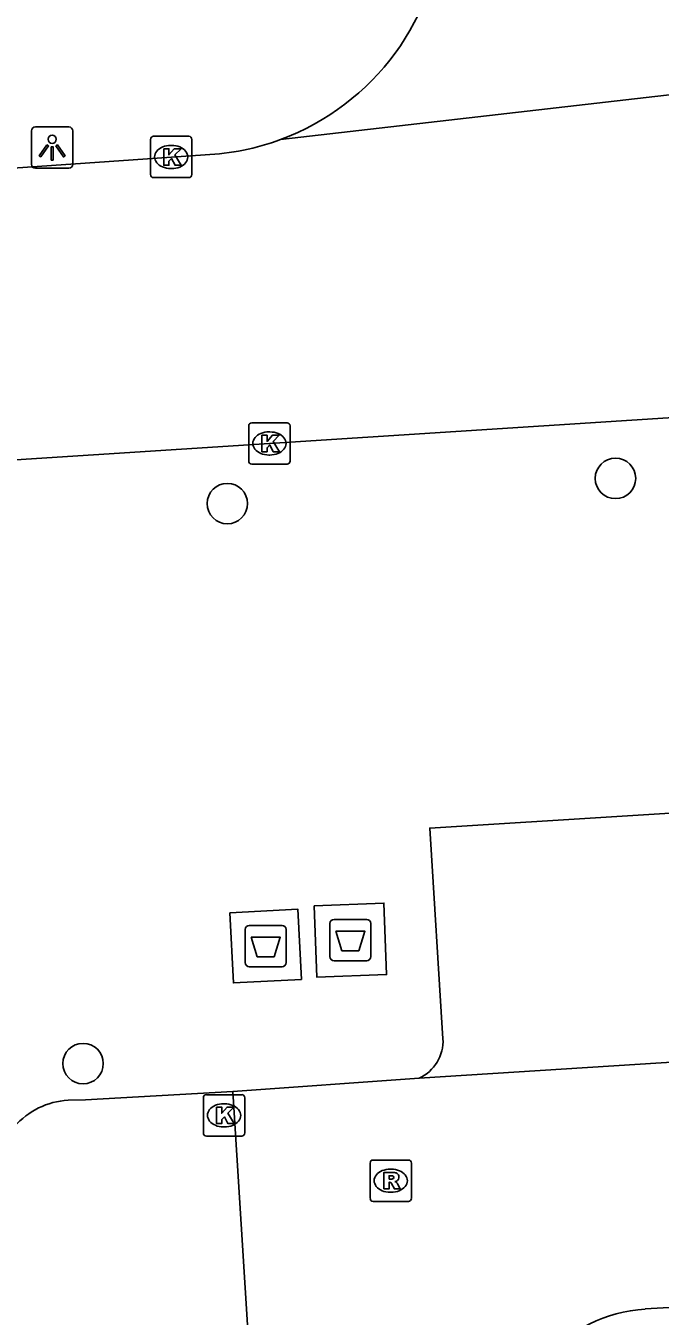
# Model space of a CAD drawing. Extents: x 159689 to 160786, y 387323 to 388339.
# Drawn here: x 160354.58 to 160369.92, y 387740.81 to 387772 of the extents above; entities that cross this region are included whole.
import ezdxf

# ---------------------------------------------------------------- set-up
doc = ezdxf.new("R2010")
doc.units = 0
for name, color, linetype in [('IMGEO_Afval_apart_plaats', 7, 'Continuous'), ('IMGEO_Boom', 7, 'Continuous'), ('IMGEO_Kolk', 7, 'Continuous'), ('IMGEO_Lichtpunt', 7, 'Continuous'), ('IMGEO_Rijbaan_lokaal_open', 7, 'Continuous'), ('IMGEO_Rioolput', 7, 'Continuous'), ('IMGEO_Voetpad_gesloten', 7, 'Continuous'), ('IMGEO_Voetpad_open', 7, 'Continuous')]:
    doc.layers.add(name, color=color, linetype=linetype)

msp = doc.modelspace()

# ---------------------------------------------------------------- linework, layer by layer
at = {"layer": 'IMGEO_Afval_apart_plaats'}
for p, q in [((160359.887, 387749.353), (160359.887, 387750.153)), ((160359.887, 387750.153), (160359.887, 387749.353)), ((160359.987, 387750.253), (160360.777, 387750.253)), ((160360.777, 387750.253), (160359.987, 387750.253)), ((160360.877, 387750.153), (160360.877, 387749.353)), ((160360.877, 387749.353), (160360.877, 387750.153)), ((160361.934, 387749.498), (160361.934, 387750.298)), ((160361.934, 387750.298), (160361.934, 387749.498)), ((160362.034, 387750.398), (160362.824, 387750.398)), ((160362.824, 387750.398), (160362.034, 387750.398)), ((160362.924, 387750.298), (160362.924, 387749.498)), ((160362.924, 387749.498), (160362.924, 387750.298)), ((160360.777, 387749.253), (160359.987, 387749.253)), ((160359.987, 387749.253), (160360.777, 387749.253)), ((160362.824, 387749.398), (160362.034, 387749.398)), ((160362.034, 387749.398), (160362.824, 387749.398))]:
    msp.add_line(p, q, dxfattribs=at)
for points in [[(160362.077, 387750.112), (160362.781, 387750.112), (160362.632, 387749.642), (160362.226, 387749.642), (160362.077, 387750.112)], [(160360.03, 387749.967), (160360.734, 387749.967), (160360.585, 387749.497), (160360.179, 387749.497), (160360.03, 387749.967)]]:
    msp.add_lwpolyline(points, dxfattribs=at)
for centre, start, end in [((160359.987, 387750.153), 90, 180), ((160359.987, 387750.153), 90, 180), ((160360.777, 387750.153), 0, 90), ((160360.777, 387750.153), 360, 90), ((160362.034, 387750.298), 90, 180), ((160362.034, 387750.298), 90, 180), ((160362.824, 387750.298), 0, 90), ((160362.824, 387750.298), 360, 90), ((160362.034, 387749.498), 180, 270), ((160362.034, 387749.498), 180, 270), ((160362.824, 387749.498), 270, 0), ((160362.824, 387749.498), 270, 0), ((160359.987, 387749.353), 180, 270), ((160359.987, 387749.353), 180, 270), ((160360.777, 387749.353), 270, 0), ((160360.777, 387749.353), 270, 0)]:
    msp.add_arc(centre, 0.1, start, end, dxfattribs=at)
at = {"layer": 'IMGEO_Boom'}
for centre in [(160368.837, 387761.06), (160359.456, 387760.451), (160355.968, 387746.913)]:
    msp.add_circle(centre, 0.489, dxfattribs=at)
at = {"layer": 'IMGEO_Kolk'}
for p, q in [((160357.598, 387768.404), (160357.598, 387769.256)), ((160357.673, 387769.33), (160358.525, 387769.33)), ((160358.599, 387769.256), (160358.599, 387768.404)), ((160358.086, 387769.11), (160358.111, 387769.11)), ((160358.109, 387768.55), (160358.084, 387768.55)), ((160358.525, 387768.33), (160357.673, 387768.33)), ((160359.972, 387761.478), (160359.972, 387762.33)), ((160360.047, 387762.404), (160360.899, 387762.404)), ((160360.973, 387762.33), (160360.973, 387761.478)), ((160360.46, 387762.184), (160360.485, 387762.184)), ((160360.899, 387761.404), (160360.047, 387761.404)), ((160360.483, 387761.624), (160360.458, 387761.624)), ((160358.876, 387745.235), (160358.876, 387746.087)), ((160358.951, 387746.161), (160359.803, 387746.161)), ((160359.877, 387746.087), (160359.877, 387745.235)), ((160359.364, 387745.941), (160359.389, 387745.941)), ((160359.803, 387745.161), (160358.951, 387745.161)), ((160359.387, 387745.381), (160359.362, 387745.381))]:
    msp.add_line(p, q, dxfattribs=at)
for points in [[(160357.598, 387768.404), (160357.598, 387769.256)], [(160357.673, 387769.33), (160358.525, 387769.33)], [(160358.599, 387769.256), (160358.599, 387768.404)], [(160357.919, 387769.03), (160358.042, 387769.03), (160358.042, 387768.879), (160358.172, 387769.03), (160358.336, 387769.03), (160358.19, 387768.879), (160358.343, 387768.63), (160358.191, 387768.63), (160358.106, 387768.794), (160358.042, 387768.727), (160358.042, 387768.63), (160357.919, 387768.63), (160357.919, 387769.03)], [(160358.525, 387768.33), (160357.673, 387768.33)], [(160359.972, 387761.478), (160359.972, 387762.33)], [(160360.047, 387762.404), (160360.899, 387762.404)], [(160360.973, 387762.33), (160360.973, 387761.478)], [(160360.293, 387762.104), (160360.416, 387762.104), (160360.416, 387761.953), (160360.546, 387762.104), (160360.71, 387762.104), (160360.564, 387761.953), (160360.717, 387761.704), (160360.565, 387761.704), (160360.48, 387761.868), (160360.416, 387761.801), (160360.416, 387761.704), (160360.293, 387761.704), (160360.293, 387762.104)], [(160360.899, 387761.404), (160360.047, 387761.404)], [(160358.876, 387745.235), (160358.876, 387746.087)], [(160358.951, 387746.161), (160359.803, 387746.161)], [(160359.877, 387746.087), (160359.877, 387745.235)], [(160359.197, 387745.861), (160359.32, 387745.861), (160359.32, 387745.71), (160359.45, 387745.861), (160359.614, 387745.861), (160359.468, 387745.71), (160359.621, 387745.461), (160359.469, 387745.461), (160359.384, 387745.625), (160359.32, 387745.558), (160359.32, 387745.461), (160359.197, 387745.461), (160359.197, 387745.861)], [(160359.803, 387745.161), (160358.951, 387745.161)]]:
    msp.add_lwpolyline(points, dxfattribs=at)
for centre, start, end in [((160357.675, 387769.254), 91.552, 178.448), ((160357.675, 387769.254), 91.552, 178.448), ((160358.523, 387769.254), 1.552, 88.448), ((160358.523, 387769.254), 1.552, 88.448), ((160357.675, 387768.406), 181.552, 268.448), ((160357.675, 387768.406), 181.552, 268.448), ((160358.523, 387768.406), 271.552, 358.448), ((160358.523, 387768.406), 271.552, 358.448), ((160360.049, 387762.328), 91.552, 178.448), ((160360.049, 387762.328), 91.552, 178.448), ((160360.897, 387762.328), 1.552, 88.448), ((160360.897, 387762.328), 1.552, 88.448), ((160360.049, 387761.48), 181.552, 268.448), ((160360.049, 387761.48), 181.552, 268.448), ((160360.897, 387761.48), 271.552, 358.448), ((160360.897, 387761.48), 271.552, 358.448), ((160358.953, 387746.085), 91.552, 178.448), ((160358.953, 387746.085), 91.552, 178.448), ((160359.801, 387746.085), 1.552, 88.448), ((160359.801, 387746.085), 1.552, 88.448), ((160358.953, 387745.237), 181.552, 268.448), ((160358.953, 387745.237), 181.552, 268.448), ((160359.801, 387745.237), 271.552, 358.448), ((160359.801, 387745.237), 271.552, 358.448)]:
    msp.add_arc(centre, 0.0765, start, end, dxfattribs=at)
for centre, major_axis, ratio, start_param, end_param in [((160358.085, 387768.83), (-0.387, 0.002), 0.722429, 4.712389, 7.853982), ((160358.11, 387768.83), (-0.39, 0.002), 0.717154, 1.570796, 4.712389), ((160360.459, 387761.904), (-0.387, 0.002), 0.722429, 4.712389, 7.853982), ((160360.484, 387761.904), (-0.39, 0.002), 0.717154, 1.570796, 4.712389), ((160359.363, 387745.661), (-0.387, 0.002), 0.722429, 4.712389, 7.853982), ((160359.388, 387745.661), (-0.39, 0.002), 0.717154, 1.570796, 4.712389)]:
    msp.add_ellipse(centre, major_axis=major_axis, ratio=ratio, start_param=start_param, end_param=end_param, dxfattribs=at)
at = {"layer": 'IMGEO_Lichtpunt'}
for p, q in [((160354.723, 387769.46), (160354.723, 387768.653)), ((160354.723, 387769.46), (160354.723, 387768.653)), ((160355.625, 387769.555), (160354.817, 387769.555)), ((160355.625, 387769.555), (160354.817, 387769.555)), ((160355.719, 387768.653), (160355.719, 387769.46)), ((160355.719, 387768.653), (160355.719, 387769.46)), ((160354.817, 387768.559), (160355.625, 387768.559)), ((160354.817, 387768.559), (160355.625, 387768.559))]:
    msp.add_line(p, q, dxfattribs=at)
for points in [[(160355.097, 387769.124), (160355.136, 387769.096), (160354.948, 387768.834), (160354.91, 387768.861), (160355.097, 387769.124)], [(160355.309, 387769.096), (160355.347, 387769.123), (160355.534, 387768.861), (160355.495, 387768.833), (160355.309, 387769.096)], [(160355.199, 387769.076), (160355.246, 387769.076), (160355.246, 387768.754), (160355.199, 387768.754), (160355.199, 387769.076)]]:
    msp.add_lwpolyline(points, dxfattribs=at)
msp.add_circle((160355.222, 387769.258), 0.0994, dxfattribs=at)
for centre, start, end in [((160354.817, 387769.46), 90, 180), ((160354.817, 387769.46), 90, 180), ((160355.625, 387769.46), 0, 90), ((160355.625, 387769.46), 0, 90), ((160354.817, 387768.653), 180, 270), ((160354.817, 387768.653), 180, 270), ((160355.625, 387768.653), 270, 0), ((160355.625, 387768.653), 270, 360)]:
    msp.add_arc(centre, 0.0946, start, end, dxfattribs=at)
at = {"layer": 'IMGEO_Rijbaan_lokaal_open'}
for points in [[(160360.743, 387769.251), (160377.928, 387771.228)], [(160358.917, 387768.881), (160346.266, 387768.001)], [(160345.325, 387760.926), (160375.86, 387762.898), (160379.928, 387763.183)], [(160377.572, 387747.412), (160364.092, 387746.559)], [(160359.59, 387746.24), (160364.092, 387746.559)], [(160362.482, 387700.184), (160359.59, 387746.24)], [(160370.281, 387741.021), (160369.554, 387740.98)]]:
    msp.add_lwpolyline(points, dxfattribs=at)
for centre, radius, start, end in [((160358.645, 387774.912), 6.037, 290.3336, 357.1606), ((160358.646, 387774.907), 6.032, 272.5707, 290.3387), ((160369.783, 387737.486), 3.501, 93.7497, 183.4725)]:
    msp.add_arc(centre, radius, start, end, dxfattribs=at)
at = {"layer": 'IMGEO_Rioolput'}
for p, q in [((160362.905, 387743.655), (160362.905, 387744.507)), ((160362.98, 387744.581), (160363.832, 387744.581)), ((160363.906, 387744.507), (160363.906, 387743.655)), ((160363.393, 387744.361), (160363.418, 387744.361)), ((160363.832, 387743.581), (160362.98, 387743.581)), ((160363.416, 387743.801), (160363.391, 387743.801))]:
    msp.add_line(p, q, dxfattribs=at)
for points in [[(160362.905, 387743.655), (160362.905, 387744.507)], [(160362.98, 387744.581), (160363.832, 387744.581)], [(160363.906, 387744.507), (160363.906, 387743.655)], [(160363.494, 387744.279), (160363.242, 387744.281), (160363.242, 387743.881)], [(160363.42, 387744.2), (160363.366, 387744.2), (160363.366, 387744.119)], [(160363.242, 387743.881), (160363.366, 387743.881), (160363.366, 387744.043), (160363.377, 387744.043)], [(160363.366, 387744.119), (160363.418, 387744.119)], [(160363.424, 387744.014), (160363.495, 387743.881), (160363.635, 387743.881), (160363.57, 387744.007)], [(160363.832, 387743.581), (160362.98, 387743.581)]]:
    msp.add_lwpolyline(points, dxfattribs=at)
for centre, radius, start, end in [((160362.982, 387744.505), 0.0765, 91.552, 178.448), ((160362.982, 387744.505), 0.0765, 91.552, 178.448), ((160363.83, 387744.505), 0.0765, 1.552, 88.448), ((160363.83, 387744.505), 0.0765, 1.552, 88.448), ((160363.426, 387744.104), 0.0964, 77.0061, 93.1865), ((160363.44, 387744.161), 0.0378, 276.6634, 79.6772), ((160363.493, 387744.169), 0.109, 350.3612, 89.416), ((160363.376, 387743.99), 0.0533, 26.0293, 88.6989), ((160363.402, 387744.308), 0.19, 274.7715, 282.9687), ((160363.491, 387744.169), 0.112, 277.5842, 350.9817), ((160363.475, 387743.954), 0.108, 29.5134, 73.7905), ((160362.982, 387743.657), 0.0765, 181.552, 268.448), ((160362.982, 387743.657), 0.0765, 181.552, 268.448), ((160363.83, 387743.657), 0.0765, 271.552, 358.448), ((160363.83, 387743.657), 0.0765, 271.552, 358.448)]:
    msp.add_arc(centre, radius, start, end, dxfattribs=at)
for centre, major_axis, ratio, start_param, end_param in [((160363.392, 387744.081), (-0.387, 0.002), 0.722429, 4.712389, 7.853982), ((160363.417, 387744.081), (-0.39, 0.002), 0.717154, 1.570796, 4.712389)]:
    msp.add_ellipse(centre, major_axis=major_axis, ratio=ratio, start_param=start_param, end_param=end_param, dxfattribs=at)
at = {"layer": 'IMGEO_Voetpad_gesloten'}
for points in [[(160361.553, 387750.729), (160363.241, 387750.792), (160363.305, 387749.066), (160361.617, 387749.003), (160361.553, 387750.729)], [(160359.517, 387750.56), (160361.162, 387750.642), (160361.247, 387748.946), (160359.602, 387748.864), (160359.517, 387750.56)]]:
    msp.add_lwpolyline(points, dxfattribs=at)
at = {"layer": 'IMGEO_Voetpad_open'}
for points in [[(160364.668, 387747.513), (160364.348, 387752.604), (160373.774, 387753.195)], [(160359.59, 387746.24), (160356.024, 387746.036), (160355.605, 387746.027)]]:
    msp.add_lwpolyline(points, dxfattribs=at)
for centre, radius, start, end in [((160363.68, 387747.459), 0.989, 294.5976, 3.1574), ((160355.723, 387744.151), 1.88, 93.5983, 183.657)]:
    msp.add_arc(centre, radius, start, end, dxfattribs=at)

doc.saveas('drawing.dxf')
